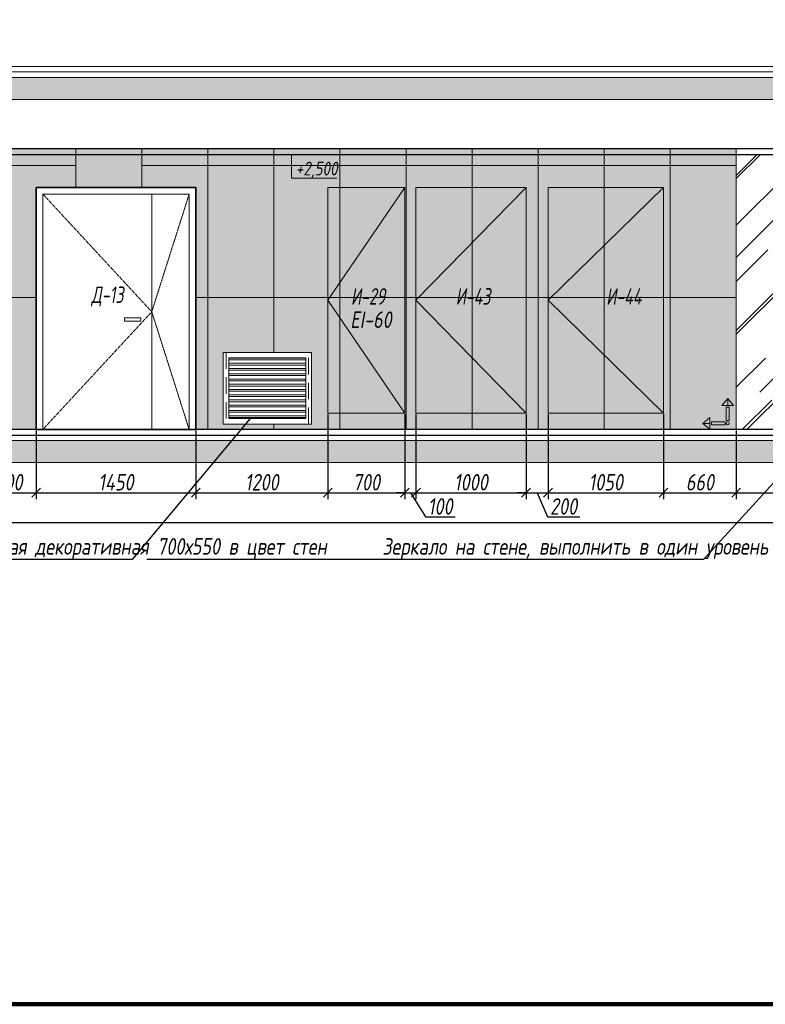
# Model space of a CAD drawing. Header units: millimetres. Extents: x -88210283 to 7466349, y -86687 to 22351.
# Tile 258 of 321: x 155086 to 161860, y -10017 to -1068. Entities that reach past the tile are written whole.
import ezdxf
from ezdxf import colors
from ezdxf.entities.mleader import LeaderData, LeaderLine
from ezdxf.math import Vec2, Vec3

# ---------------------------------------------------------------- set-up
doc = ezdxf.new("R2010")
doc.units = ezdxf.units.MM
for name, pattern in [('( Hidden )', [0.375, 0.25, -0.125]), ('DASHDOT', [25.4, 12.7, -6.35, 0, -6.35]), ('DASHED', [0.75, 0.5, -0.25])]:
    doc.linetypes.add(name, pattern=pattern)
doc.layers.get('Defpoints').update_dxf_attribs({"color": 31})
for name, color, linetype, lineweight in [('A-DETL-GENF', 7, 'Continuous', 5), ('meb', 26, 'Continuous', 15), ('nadpisi_v_tablice', 7, 'Continuous', 9), ('Двери', 7, 'Continuous', 5), ('Отделка стен', 253, 'Continuous', 0)]:
    doc.layers.add(name, color=color, linetype=linetype, lineweight=lineweight)
for name, color, linetype, lineweight, true_color in [('dim_obm', 7, 'Continuous', 9, 0x005700), ('dim_razv', 7, 'DASHDOT', 9, 0x285228), ('pol', 7, 'Continuous', 15, 0x55666d)]:
    doc.layers.add(name, color=color, linetype=linetype, lineweight=lineweight, true_color=true_color)
doc.styles.add('fl_iso paper', font='isocpeur.ttf', dxfattribs={"width": 0.8, "oblique": 10})
doc.styles.add('In tre', font='isocpeur.ttf', dxfattribs={"width": 0.8, "oblique": 10})
doc.dimstyles.new('In tre 1_50', dxfattribs={"dimtxt": 150, "dimasz": 80, "dimexe": 60, "dimexo": 10, "dimgap": 20, "dimtad": 1, "dimdec": 0, "dimrnd": 5, "dimzin": 0, "dimdsep": 46, "dimtxsty": 'fl_iso paper', "dimblk": 'OBLIQUE', "dimcen": 0, "dimdle": 60, "dimadec": 0, "dimazin": 0, "dimtfac": 1, "dimtdec": 0, "dimtofl": 0, "dimtmove": 1, "dimatfit": 1, "dimfxl": 40, "dimtolj": 1, "dimtzin": 0, "dimarcsym": 1})

# ---------------------------------------------------------------- blocks, each defined once
blk = doc.blocks.new('_Oblique')
at = {"color": 0, "linetype": 'ByBlock', "lineweight": -2}
blk.add_line((-0.5, -0.5), (0.5, 0.5), dxfattribs=at)
blk = doc.blocks.new('*D125')
at = {"layer": 'Defpoints', "color": 0, "linetype": 'ByBlock', "transparency": 16777216}
for p in [(153406, -5092.9), (175256, -5092.9), (175256, -5639.1)]:
    blk.add_point(p, dxfattribs=at)
at = {"layer": 'dim_razv', "color": 0, "linetype": 'ByBlock', "lineweight": -2, "transparency": 16777216}
for p, q in [((153406, -5102.9), (153406, -5699.1)), ((175256, -5102.9), (175256, -5699.1)), ((153346, -5639.1), (175316, -5639.1))]:
    blk.add_line(p, q, dxfattribs=at)
at = {"layer": 'dim_razv', "color": 0, "linetype": 'ByBlock', "lineweight": -2, "transparency": 16777216, "xscale": 80, "yscale": 80, "zscale": 80, "rotation": 180}
blk.add_blockref('_Oblique', (153406, -5639.1), dxfattribs=at)
at = {"layer": 'dim_razv', "color": 0, "linetype": 'ByBlock', "lineweight": -2, "transparency": 16777216, "xscale": 80, "yscale": 80, "zscale": 80}
blk.add_blockref('_Oblique', (175256, -5639.1), dxfattribs=at)
at = {"layer": 'dim_razv', "color": 0, "linetype": 'ByBlock', "transparency": 16777216, "insert": (164331, -5544.1), "char_height": 150, "attachment_point": 5, "style": 'fl_iso paper'}
blk.add_mtext('\\A1;21850', dxfattribs=at)
blk = doc.blocks.new('*D176')
at = {"layer": 'Defpoints', "color": 0, "linetype": 'ByBlock', "transparency": 16777216}
for p in [(154736, -4792.9), (155236, -4792.9), (155236, -5367.1)]:
    blk.add_point(p, dxfattribs=at)
at = {"layer": 'dim_razv', "color": 0, "linetype": 'ByBlock', "lineweight": -2, "transparency": 16777216}
for p, q in [((154736, -4802.9), (154736, -5427.1)), ((155236, -4802.9), (155236, -5427.1)), ((154676, -5367.1), (155296, -5367.1))]:
    blk.add_line(p, q, dxfattribs=at)
at = {"layer": 'dim_razv', "color": 0, "linetype": 'ByBlock', "lineweight": -2, "transparency": 16777216, "xscale": 80, "yscale": 80, "zscale": 80, "rotation": 180}
blk.add_blockref('_Oblique', (154736, -5367.1), dxfattribs=at)
at = {"layer": 'dim_razv', "color": 0, "linetype": 'ByBlock', "lineweight": -2, "transparency": 16777216, "xscale": 80, "yscale": 80, "zscale": 80}
blk.add_blockref('_Oblique', (155236, -5367.1), dxfattribs=at)
at = {"layer": 'dim_razv', "color": 0, "linetype": 'ByBlock', "transparency": 16777216, "insert": (154986, -5272.1), "char_height": 150, "attachment_point": 5, "style": 'fl_iso paper'}
blk.add_mtext('\\A1;500', dxfattribs=at)
blk = doc.blocks.new('*D177')
at = {"layer": 'Defpoints', "color": 0, "linetype": 'ByBlock', "transparency": 16777216}
for p in [(155236, -4792.9), (156686, -4792.9), (156686, -5367.1)]:
    blk.add_point(p, dxfattribs=at)
at = {"layer": 'dim_razv', "color": 0, "linetype": 'ByBlock', "lineweight": -2, "transparency": 16777216}
for p, q in [((155236, -4802.9), (155236, -5427.1)), ((156686, -4802.9), (156686, -5427.1)), ((155176, -5367.1), (156746, -5367.1))]:
    blk.add_line(p, q, dxfattribs=at)
at = {"layer": 'dim_razv', "color": 0, "linetype": 'ByBlock', "lineweight": -2, "transparency": 16777216, "xscale": 80, "yscale": 80, "zscale": 80, "rotation": 180}
blk.add_blockref('_Oblique', (155236, -5367.1), dxfattribs=at)
at = {"layer": 'dim_razv', "color": 0, "linetype": 'ByBlock', "lineweight": -2, "transparency": 16777216, "xscale": 80, "yscale": 80, "zscale": 80}
blk.add_blockref('_Oblique', (156686, -5367.1), dxfattribs=at)
at = {"layer": 'dim_razv', "color": 0, "linetype": 'ByBlock', "transparency": 16777216, "insert": (155961, -5272.1), "char_height": 150, "attachment_point": 5, "style": 'fl_iso paper'}
blk.add_mtext('\\A1;1450', dxfattribs=at)
blk = doc.blocks.new('*D178')
at = {"layer": 'Defpoints', "color": 0, "linetype": 'ByBlock', "transparency": 16777216}
for p in [(157886, -4642.9), (156686, -4792.9), (157886, -5367.1)]:
    blk.add_point(p, dxfattribs=at)
at = {"layer": 'dim_razv', "color": 0, "linetype": 'ByBlock', "lineweight": -2, "transparency": 16777216}
for p, q in [((157886, -4652.9), (157886, -5427.1)), ((156686, -4802.9), (156686, -5427.1)), ((156626, -5367.1), (157946, -5367.1))]:
    blk.add_line(p, q, dxfattribs=at)
at = {"layer": 'dim_razv', "color": 0, "linetype": 'ByBlock', "lineweight": -2, "transparency": 16777216, "xscale": 80, "yscale": 80, "zscale": 80, "rotation": 180}
blk.add_blockref('_Oblique', (156686, -5367.1), dxfattribs=at)
at = {"layer": 'dim_razv', "color": 0, "linetype": 'ByBlock', "lineweight": -2, "transparency": 16777216, "xscale": 80, "yscale": 80, "zscale": 80}
blk.add_blockref('_Oblique', (157886, -5367.1), dxfattribs=at)
at = {"layer": 'dim_razv', "color": 0, "linetype": 'ByBlock', "transparency": 16777216, "insert": (157286, -5272.1), "char_height": 150, "attachment_point": 5, "style": 'fl_iso paper'}
blk.add_mtext('\\A1;1200', dxfattribs=at)
blk = doc.blocks.new('*D179')
at = {"layer": 'Defpoints', "color": 0, "linetype": 'ByBlock', "transparency": 16777216}
for p in [(159686, -4642.9), (159886, -4642.9), (159886, -5367.1)]:
    blk.add_point(p, dxfattribs=at)
at = {"layer": 'dim_razv', "color": 0, "linetype": 'ByBlock', "lineweight": -2, "transparency": 16777216}
for p, q in [((159686, -4652.9), (159686, -5427.1)), ((159886, -4652.9), (159886, -5427.1)), ((159686, -5367.1), (159606, -5367.1)), ((159686, -5367.1), (159886, -5367.1)), ((159786, -5367.1), (159880.5, -5587.1)), ((159886, -5367.1), (159966, -5367.1)), ((159880.5, -5587.1), (160175, -5587.1))]:
    blk.add_line(p, q, dxfattribs=at)
at = {"layer": 'dim_razv', "color": 0, "linetype": 'ByBlock', "lineweight": -2, "transparency": 16777216, "xscale": 80, "yscale": 80, "zscale": 80}
blk.add_blockref('_Oblique', (159686, -5367.1), dxfattribs=at)
at = {"layer": 'dim_razv', "color": 0, "linetype": 'ByBlock', "lineweight": -2, "transparency": 16777216, "xscale": 80, "yscale": 80, "zscale": 80, "rotation": 180}
blk.add_blockref('_Oblique', (159886, -5367.1), dxfattribs=at)
at = {"layer": 'dim_razv', "color": 0, "linetype": 'ByBlock', "transparency": 16777216, "insert": (160027.8, -5492.1), "char_height": 150, "attachment_point": 5, "style": 'fl_iso paper'}
blk.add_mtext('\\A1;200', dxfattribs=at)
blk = doc.blocks.new('*D180')
at = {"layer": 'Defpoints', "color": 0, "linetype": 'ByBlock', "transparency": 16777216}
for p in [(159886, -4642.9), (160936, -4642.9), (160936, -5367.1)]:
    blk.add_point(p, dxfattribs=at)
at = {"layer": 'dim_razv', "color": 0, "linetype": 'ByBlock', "lineweight": -2, "transparency": 16777216}
for p, q in [((159886, -4652.9), (159886, -5427.1)), ((160936, -4652.9), (160936, -5427.1)), ((159826, -5367.1), (160996, -5367.1))]:
    blk.add_line(p, q, dxfattribs=at)
at = {"layer": 'dim_razv', "color": 0, "linetype": 'ByBlock', "lineweight": -2, "transparency": 16777216, "xscale": 80, "yscale": 80, "zscale": 80, "rotation": 180}
blk.add_blockref('_Oblique', (159886, -5367.1), dxfattribs=at)
at = {"layer": 'dim_razv', "color": 0, "linetype": 'ByBlock', "lineweight": -2, "transparency": 16777216, "xscale": 80, "yscale": 80, "zscale": 80}
blk.add_blockref('_Oblique', (160936, -5367.1), dxfattribs=at)
at = {"layer": 'dim_razv', "color": 0, "linetype": 'ByBlock', "transparency": 16777216, "insert": (160411, -5272.1), "char_height": 150, "attachment_point": 5, "style": 'fl_iso paper'}
blk.add_mtext('\\A1;1050', dxfattribs=at)
blk = doc.blocks.new('*D181')
at = {"layer": 'Defpoints', "color": 0, "linetype": 'ByBlock', "transparency": 16777216}
for p in [(160936, -4642.9), (161596, -4792.9), (161596, -5367.1)]:
    blk.add_point(p, dxfattribs=at)
at = {"layer": 'dim_razv', "color": 0, "linetype": 'ByBlock', "lineweight": -2, "transparency": 16777216}
for p, q in [((160936, -4652.9), (160936, -5427.1)), ((161596, -4802.9), (161596, -5427.1)), ((160876, -5367.1), (161656, -5367.1))]:
    blk.add_line(p, q, dxfattribs=at)
at = {"layer": 'dim_razv', "color": 0, "linetype": 'ByBlock', "lineweight": -2, "transparency": 16777216, "xscale": 80, "yscale": 80, "zscale": 80, "rotation": 180}
blk.add_blockref('_Oblique', (160936, -5367.1), dxfattribs=at)
at = {"layer": 'dim_razv', "color": 0, "linetype": 'ByBlock', "lineweight": -2, "transparency": 16777216, "xscale": 80, "yscale": 80, "zscale": 80}
blk.add_blockref('_Oblique', (161596, -5367.1), dxfattribs=at)
at = {"layer": 'dim_razv', "color": 0, "linetype": 'ByBlock', "transparency": 16777216, "insert": (161266, -5272.1), "char_height": 150, "attachment_point": 5, "style": 'fl_iso paper'}
blk.add_mtext('\\A1;660', dxfattribs=at)
blk = doc.blocks.new('*D182')
at = {"layer": 'Defpoints', "color": 0, "linetype": 'ByBlock', "transparency": 16777216}
for p in [(161596, -4792.9), (163296, -4792.9), (163296, -5367.1)]:
    blk.add_point(p, dxfattribs=at)
at = {"layer": 'dim_razv', "color": 0, "linetype": 'ByBlock', "lineweight": -2, "transparency": 16777216}
for p, q in [((161596, -4802.9), (161596, -5427.1)), ((163296, -4802.9), (163296, -5427.1)), ((161536, -5367.1), (163356, -5367.1))]:
    blk.add_line(p, q, dxfattribs=at)
at = {"layer": 'dim_razv', "color": 0, "linetype": 'ByBlock', "lineweight": -2, "transparency": 16777216, "xscale": 80, "yscale": 80, "zscale": 80, "rotation": 180}
blk.add_blockref('_Oblique', (161596, -5367.1), dxfattribs=at)
at = {"layer": 'dim_razv', "color": 0, "linetype": 'ByBlock', "lineweight": -2, "transparency": 16777216, "xscale": 80, "yscale": 80, "zscale": 80}
blk.add_blockref('_Oblique', (163296, -5367.1), dxfattribs=at)
at = {"layer": 'dim_razv', "color": 0, "linetype": 'ByBlock', "transparency": 16777216, "insert": (162446, -5272.1), "char_height": 150, "attachment_point": 5, "style": 'fl_iso paper'}
blk.add_mtext('\\A1;1700', dxfattribs=at)
blk = doc.blocks.new('*D349')
at = {"layer": 'Defpoints', "color": 0, "linetype": 'ByBlock', "transparency": 16777216}
for p in [(157886, -4642.9), (158586, -4642.9), (158586, -5367.1)]:
    blk.add_point(p, dxfattribs=at)
at = {"layer": 'dim_razv', "color": 0, "linetype": 'ByBlock', "lineweight": -2, "transparency": 16777216}
for p, q in [((157886, -4652.9), (157886, -5427.1)), ((158586, -4652.9), (158586, -5427.1)), ((157826, -5367.1), (158646, -5367.1))]:
    blk.add_line(p, q, dxfattribs=at)
at = {"layer": 'dim_razv', "color": 0, "linetype": 'ByBlock', "lineweight": -2, "transparency": 16777216, "xscale": 80, "yscale": 80, "zscale": 80, "rotation": 180}
blk.add_blockref('_Oblique', (157886, -5367.1), dxfattribs=at)
at = {"layer": 'dim_razv', "color": 0, "linetype": 'ByBlock', "lineweight": -2, "transparency": 16777216, "xscale": 80, "yscale": 80, "zscale": 80}
blk.add_blockref('_Oblique', (158586, -5367.1), dxfattribs=at)
at = {"layer": 'dim_razv', "color": 0, "linetype": 'ByBlock', "transparency": 16777216, "insert": (158236, -5272.1), "char_height": 150, "attachment_point": 5, "style": 'fl_iso paper'}
blk.add_mtext('\\A1;700', dxfattribs=at)
blk = doc.blocks.new('*D350')
at = {"layer": 'Defpoints', "color": 0, "linetype": 'ByBlock', "transparency": 16777216}
for p in [(158686, -4642.9), (159686, -4642.9), (159686, -5367.1)]:
    blk.add_point(p, dxfattribs=at)
at = {"layer": 'dim_razv', "color": 0, "linetype": 'ByBlock', "lineweight": -2, "transparency": 16777216}
for p, q in [((158686, -4652.9), (158686, -5427.1)), ((159686, -4652.9), (159686, -5427.1)), ((158626, -5367.1), (159746, -5367.1))]:
    blk.add_line(p, q, dxfattribs=at)
at = {"layer": 'dim_razv', "color": 0, "linetype": 'ByBlock', "lineweight": -2, "transparency": 16777216, "xscale": 80, "yscale": 80, "zscale": 80, "rotation": 180}
blk.add_blockref('_Oblique', (158686, -5367.1), dxfattribs=at)
at = {"layer": 'dim_razv', "color": 0, "linetype": 'ByBlock', "lineweight": -2, "transparency": 16777216, "xscale": 80, "yscale": 80, "zscale": 80}
blk.add_blockref('_Oblique', (159686, -5367.1), dxfattribs=at)
at = {"layer": 'dim_razv', "color": 0, "linetype": 'ByBlock', "transparency": 16777216, "insert": (159186, -5272.1), "char_height": 150, "attachment_point": 5, "style": 'fl_iso paper'}
blk.add_mtext('\\A1;1000', dxfattribs=at)
blk = doc.blocks.new('*D813')
at = {"layer": 'Defpoints', "color": 0, "linetype": 'ByBlock', "transparency": 16777216}
for p in [(158586, -4642.9), (158686, -4642.9), (158686, -5367.1)]:
    blk.add_point(p, dxfattribs=at)
at = {"layer": 'dim_razv', "color": 0, "linetype": 'ByBlock', "lineweight": -2, "transparency": 16777216}
for p, q in [((158586, -4652.9), (158586, -5427.1)), ((158686, -4652.9), (158686, -5427.1)), ((158586, -5367.1), (158506, -5367.1)), ((158586, -5367.1), (158686, -5367.1)), ((158636, -5367.1), (158772, -5587.1)), ((158686, -5367.1), (158766, -5367.1)), ((158772, -5587.1), (159042.5, -5587.1))]:
    blk.add_line(p, q, dxfattribs=at)
at = {"layer": 'dim_razv', "color": 0, "linetype": 'ByBlock', "lineweight": -2, "transparency": 16777216, "xscale": 80, "yscale": 80, "zscale": 80}
blk.add_blockref('_Oblique', (158586, -5367.1), dxfattribs=at)
at = {"layer": 'dim_razv', "color": 0, "linetype": 'ByBlock', "lineweight": -2, "transparency": 16777216, "xscale": 80, "yscale": 80, "zscale": 80, "rotation": 180}
blk.add_blockref('_Oblique', (158686, -5367.1), dxfattribs=at)
at = {"layer": 'dim_razv', "color": 0, "linetype": 'ByBlock', "transparency": 16777216, "insert": (158907.2, -5492.1), "char_height": 150, "attachment_point": 5, "style": 'fl_iso paper'}
blk.add_mtext('\\A1;100', dxfattribs=at)
blk = doc.blocks.new('1')
at = {"layer": 'pol', "linetype": 'ByBlock'}
h = blk.add_hatch(color=1, dxfattribs=at)
h.paths.add_polyline_path([(35776.4, 73135.4), (35803.1, 73135.4), (35803.1, 73259), (35776.4, 73259)])
h.paths.add_polyline_path([(35789.8, 73274.6), (35843.2, 73274.6), (35789.8, 73338.2)])
h.paths.add_polyline_path([(35789.8, 73274.6), (35736.3, 73274.6), (35789.8, 73338.2)])
edge = h.paths.add_edge_path()
edge.add_arc((35789.8, 73110.5), 13.4, 0, 360)
h = blk.add_hatch(color=1, dxfattribs=at)
h.paths.add_polyline_path([(35813.3, 73097.1), (35813.3, 73123.9), (35936.9, 73123.9), (35936.9, 73097.1)])
h.paths.add_polyline_path([(35952.5, 73110.5), (35952.5, 73164), (36016.1, 73110.5)])
h.paths.add_polyline_path([(35952.5, 73110.5), (35952.5, 73057), (36016.1, 73110.5)])
at = {"layer": 'pol', "color": 1, "linetype": 'ByBlock'}
for points in [[(35789.8, 73274.6), (35736.3, 73274.6), (35789.8, 73338.2), (35789.8, 73274.6)], [(35789.8, 73274.6), (35843.2, 73274.6), (35789.8, 73338.2), (35789.8, 73274.6)], [(35952.5, 73110.5), (35952.5, 73164), (36016.1, 73110.5), (35952.5, 73110.5)], [(35952.5, 73110.5), (35952.5, 73057), (36016.1, 73110.5), (35952.5, 73110.5)]]:
    blk.add_lwpolyline(points, dxfattribs=at)
for points in [[(35776.4, 73135.4), (35803.1, 73135.4), (35803.1, 73259), (35776.4, 73259)], [(35813.3, 73097.1), (35813.3, 73123.9), (35936.9, 73123.9), (35936.9, 73097.1)]]:
    blk.add_lwpolyline(points, close=True, dxfattribs=at)
blk.add_circle((35789.8, 73110.5), 13.4, dxfattribs=at)

msp = doc.modelspace()

# ---------------------------------------------------------------- hatches: boundary and pattern name
at = {"true_color": 0x5294a7}
h = msp.add_hatch(dxfattribs=at)
h.set_pattern_fill('AR-RROOF', color=135, scale=20, angle=45, style=0)
h.set_pattern_definition([(45, (-410, 0), (431.0523, 1149.4728), [7620, -1016, 2540, -508]), (45, (-111.86, 657.35), (-836.96, 118.5394), [1524, -167.64, 3048, -381]), (45, (-535.72, 484.93), (1627.2224, 2108.56414), [4064, -711.2, 2032, -508])])
h.paths.add_polyline_path([(161596, -2292.9), (163296, -2292.9), (163296, -4792.9), (161596, -4792.9)])
at = {"layer": 'A-DETL-GENF'}
h = msp.add_hatch(dxfattribs=at)
h.set_pattern_fill('ANSI35', color=256, scale=20, style=0)
h.set_pattern_definition([(45, (32473.26, -12634.1), (-89.80256, 89.80256), []), (45, (32563.07, -12634.1), (-89.80256, 89.80256), [158.75, -31.75, 0, -31.75])])
h.paths.add_polyline_path([(152547.4, -1792.9), (211264.9, -1792.9), (211264.9, -1592.9), (152547.4, -1592.9)])
h.paths.add_polyline_path([(152547.4, -5092.9), (211264.9, -5092.9), (211264.9, -4892.9), (152547.4, -4892.9)])
at = {"layer": 'dim_obm'}
msp.add_hatch(color=256, dxfattribs=at).paths.add_polyline_path([(157624.1, -2360.9), (157556, -2292.9), (157488, -2360.9), (157499.5, -2372.5), (157556, -2316), (157612.5, -2372.5)], flags=0)
at = {"layer": 'dim_razv', "true_color": 0xeceae4, "transparency": 33554687}
h = msp.add_hatch(dxfattribs=at)
h.set_pattern_fill('AR-SAND', color=254, scale=3, angle=315)
h.paths.add_polyline_path([(153406, -2242.9), (153686, -2242.9), (153686, -4792.9), (153406, -4792.9)])
h.paths.add_polyline_path([(154736, -4792.9), (154736, -2242.9), (161596, -2242.9), (161596, -4792.9), (156686, -4792.9), (156686, -2592.9), (155236, -2592.9), (155236, -4792.9)])
h.paths.add_polyline_path([(156936, -4742.9), (157736, -4742.9), (157736, -4092.9), (156936, -4092.9)], flags=16)
h.paths.add_polyline_path([(163296, -4792.9), (163296, -2242.9), (176086, -2242.9), (176086, -4792.9), (170186, -4792.9), (170186, -2592.9), (168736, -2592.9), (168736, -4792.9), (165916, -4792.9), (165916, -2612.9), (163956, -2612.9), (163956, -4792.9)])
h.paths.add_polyline_path([(170586, -4742.9), (171386, -4742.9), (171386, -4092.9), (170586, -4092.9)], flags=16)
h.paths.add_polyline_path([(177136, -2242.9), (178506, -2242.9), (178506, -4792.9), (177136, -4792.9)])
h.paths.add_polyline_path([(179556, -2242.9), (185681, -2242.9), (185681, -4792.9), (179556, -4792.9)])
h.paths.add_polyline_path([(182926.3, -3362.9), (183676.3, -3362.9), (183676.3, -4712.9), (182926.3, -4712.9)], flags=16)
h.paths.add_polyline_path([(186731, -2242.9), (193256, -2242.9), (193256, -4792.9), (186731, -4792.9)])
h.paths.add_polyline_path([(191101.3, -3362.9), (191851.3, -3362.9), (191851.3, -4712.9), (191101.3, -4712.9)], flags=16)
h.paths.add_polyline_path([(194306, -2242.9), (196756, -2242.9), (196756, -4792.9), (194306, -4792.9)])
h.paths.add_polyline_path([(197806, -2242.9), (205036, -2242.9), (205036, -4792.9), (197806, -4792.9)])
h.paths.add_polyline_path([(206086, -2242.9), (206616, -2242.9), (206616, -4792.9), (206086, -4792.9)])
h.paths.add_polyline_path([(207666, -2242.9), (210756, -2242.9), (210756, -4792.9), (207666, -4792.9)])
at = {"layer": 'dim_razv', "true_color": 0xcccccc}
h = msp.add_hatch(dxfattribs=at)
h.set_pattern_fill('AR-SAND', color=254, scale=3, angle=315)
h.set_pattern_definition([(352.5, (35309.76, -15931.53), (100.42605, 107.2144), [0, -115.824, 0, -129.54, 0, -123.825]), (322.5, (35309.76, -15931.53), (247.41986, 56.70328), [0, -62.484, 0, -104.394, 0, -40.005]), (282.5, (35243.49, -15865.26), (168.0997, -167.48995), [0, -38.1, 0, -137.16, 0, -179.07]), (272.5, (35243.49, -15865.26), (209.26523, -114.68433), [0, -19.05, 0, -89.916, 0, -102.87])])
h.paths.add_polyline_path([(156186.9, -3777.9), (156036.9, -3777.9), (156036.9, -3807.9), (156186.9, -3807.9)])
at = {"layer": 'meb', "lineweight": 13, "transparency": 33554687}
h = msp.add_hatch(dxfattribs=at)
h.set_pattern_fill('ANSI32', color=256, scale=5, angle=135)
h.set_pattern_definition([(180, (-76076.067, -1492.53), (-4e-15, -47.625), []), (180, (-76091.94, -1476.656), (-4e-15, -47.625), [])])
h.paths.add_polyline_path([(156986, -4692.9), (157686, -4692.9), (157686, -4142.9), (156986, -4142.9)])

# ---------------------------------------------------------------- linework, layer by layer
at = {"lineweight": 13}
for points in [[(152547.4, -1542.9), (211264.9, -1542.9), (211264.9, -1492.9), (152547.4, -1492.9)], [(211264.9, -1592.9), (152547.4, -1592.9), (152547.4, -1542.9), (211264.9, -1542.9)], [(152547.4, -1792.9), (211264.9, -1792.9), (211264.9, -1592.9), (152547.4, -1592.9)], [(153406, -1792.9), (210756, -1792.9), (210756, -2242.9), (153406, -2242.9)], [(154736, -4792.9), (154736, -2242.9), (161596, -2242.9), (161596, -4792.9), (156686, -4792.9), (156686, -2592.9), (155236, -2592.9), (155236, -4792.9)], [(161596, -2292.9), (163296, -2292.9), (163296, -4792.9), (161596, -4792.9)], [(157886, -4642.9), (157886, -2592.9), (158586, -2592.9), (158586, -4642.9)], [(158686, -4642.9), (158686, -2592.9), (159686, -2592.9), (159686, -4642.9)], [(159886, -4642.9), (159886, -2592.9), (160936, -2592.9), (160936, -4642.9)], [(155296, -2652.9), (156626, -2652.9), (156626, -4792.9), (155296, -4792.9)], [(156186.9, -3777.9), (156036.9, -3777.9), (156036.9, -3807.9), (156186.9, -3807.9)], [(156936, -4742.9), (157736, -4742.9), (157736, -4092.9), (156936, -4092.9)], [(156986, -4692.9), (157686, -4692.9), (157686, -4142.9), (156986, -4142.9)], [(152547.4, -5092.9), (211264.9, -5092.9), (211264.9, -4892.9), (152547.4, -4892.9)]]:
    msp.add_lwpolyline(points, close=True, dxfattribs=at)
at = {"lineweight": 30}
msp.add_lwpolyline([(210756, -2242.9), (153406, -2242.9), (153406, -2292.9), (210756, -2292.9)], close=True, dxfattribs=at)
at = {"lineweight": 35}
msp.add_lwpolyline([(155236, -2592.9), (156686, -2592.9), (156686, -4792.9), (155236, -4792.9)], close=True, dxfattribs=at)
at = {"lineweight": 13}
for points in [[(158586, -2592.9), (157886, -3617.9), (158586, -4642.9)], [(159686, -2592.9), (158686, -3617.9), (159686, -4642.9)], [(160936, -2592.9), (159886, -3617.9), (160936, -4642.9)], [(156286, -2652.9), (156286, -4792.9)], [(210956, -4842.9), (211264.9, -4842.9), (211264.9, -4892.9), (152547.4, -4892.9), (152547.4, -4842.9), (153206, -4842.9)], [(153406, -4842.9), (210756, -4842.9)]]:
    msp.add_lwpolyline(points, dxfattribs=at)
at = {"linetype": '( Hidden )', "lineweight": 13, "ltscale": 10}
for points in [[(155296, -2652.9), (156286, -3722.9), (155296, -4792.9)], [(156626, -2652.9), (156286, -3722.9), (156626, -4792.9)]]:
    msp.add_lwpolyline(points, dxfattribs=at)
at = {"lineweight": 30}
for points in [[(210756, -4792.9), (153406, -4792.9)], [(153406, -4842.9), (210756, -4842.9)]]:
    msp.add_lwpolyline(points, dxfattribs=at)
at = {"layer": 'Defpoints', "color": 1, "lineweight": 100}
msp.add_lwpolyline([(145825.4, -10016.5), (249195.3, -10016.5), (249195.3, 17359), (145825.4, 17359)], close=True, dxfattribs=at)
at = {"layer": 'Defpoints', "color": 8, "linetype": 'DASHED', "lineweight": 0, "ltscale": 300}
msp.add_lwpolyline([(156961, -4742.9), (157711, -4742.9), (157711, -4092.9), (156961, -4092.9)], close=True, dxfattribs=at)
at = {"layer": 'dim_obm'}
msp.add_lwpolyline([(157556, -2292.9), (157556, -2372.9), (157556, -2508.4), (157967, -2508.4)], dxfattribs=at)
at = {"layer": 'Отделка стен', "transparency": 33554687}
for points in [[(154996, -2242.9), (154996, -2392.9), (155596, -2392.9), (155596, -2242.9)], [(155596, -2242.9), (155596, -2592.9), (156196, -2592.9), (156196, -2242.9)], [(156196, -2242.9), (156196, -2392.9), (156796, -2392.9), (156796, -2242.9)], [(156796, -2242.9), (156796, -2392.9), (157396, -2392.9), (157396, -2242.9)], [(157396, -2242.9), (157396, -2392.9), (157996, -2392.9), (157996, -2242.9)], [(157996, -2242.9), (157996, -2392.9), (158596, -2392.9), (158596, -2242.9)], [(158596, -2242.9), (158596, -2392.9), (159196, -2392.9), (159196, -2242.9)], [(159196, -2242.9), (159196, -2392.9), (159796, -2392.9), (159796, -2242.9)], [(159796, -2242.9), (159796, -2392.9), (160396, -2392.9), (160396, -2242.9)], [(160396, -2242.9), (160396, -2392.9), (160996, -2392.9), (160996, -2242.9)], [(160996, -2242.9), (160996, -2392.9), (161596, -2392.9), (161596, -2242.9)], [(156796, -2392.9), (156796, -3592.9), (157396, -3592.9), (157396, -2392.9)], [(157396, -2392.9), (157396, -3592.9), (157996, -3592.9), (157996, -2392.9)], [(157996, -2392.9), (157996, -3592.9), (158596, -3592.9), (158596, -2392.9)], [(158596, -2392.9), (158596, -3592.9), (159196, -3592.9), (159196, -2392.9)], [(159196, -2392.9), (159196, -3592.9), (159796, -3592.9), (159796, -2392.9)], [(159796, -2392.9), (159796, -3592.9), (160396, -3592.9), (160396, -2392.9)], [(160396, -2392.9), (160396, -3592.9), (160996, -3592.9), (160996, -2392.9)], [(160996, -2392.9), (160996, -3592.9), (161596, -3592.9), (161596, -2392.9)], [(157996, -3592.9), (157996, -4792.9), (158596, -4792.9), (158596, -3592.9)], [(158596, -3592.9), (158596, -4792.9), (159196, -4792.9), (159196, -3592.9)], [(159196, -3592.9), (159196, -4792.9), (159796, -4792.9), (159796, -3592.9)], [(159796, -3592.9), (159796, -4792.9), (160396, -4792.9), (160396, -3592.9)], [(160396, -3592.9), (160396, -4792.9), (160996, -4792.9), (160996, -3592.9)], [(160996, -3592.9), (160996, -4792.9), (161596, -4792.9), (161596, -3592.9)]]:
    msp.add_lwpolyline(points, close=True, dxfattribs=at)
for points in [[(155596, -2592.9), (155596, -2392.9), (154996, -2392.9), (154996, -3592.9), (155236, -3592.9)], [(156686, -3592.9), (156796, -3592.9), (156796, -2392.9), (156196, -2392.9), (156196, -2592.9)], [(155236, -3592.9), (154996, -3592.9), (154996, -4792.9), (155236, -4792.9)], [(156686, -4792.9), (156796, -4792.9), (156796, -3592.9), (156686, -3592.9)], [(157396, -4092.9), (157396, -3592.9), (156796, -3592.9), (156796, -4792.9), (157396, -4792.9), (157396, -4742.9)], [(157396, -4742.9), (157396, -4792.9), (157996, -4792.9), (157996, -3592.9), (157396, -3592.9), (157396, -4092.9)]]:
    msp.add_lwpolyline(points, dxfattribs=at)

# ---------------------------------------------------------------- block references
at = {"linetype": 'ByBlock', "xscale": -0.9938708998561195, "yscale": 0.9938708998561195, "zscale": 0.9938708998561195}
msp.add_blockref('1', (197089, -77399.2), dxfattribs=at)

# ---------------------------------------------------------------- texts
at = {"layer": 'dim_obm', "insert": (157594.4, -2359.2), "char_height": 125, "attachment_point": 1, "line_spacing_factor": 0.666667, "style": 'fl_iso paper'}
msp.add_mtext('+2,500', dxfattribs=at)
at = {"layer": 'nadpisi_v_tablice', "lineweight": 18, "attachment_point": 1, "style": 'fl_iso paper'}
for s, insert, char_height, width in [('\\pi1232.9;Условные обозначения систем ОВиК', (110923.7, -1449.4), 400, 9720.362), ('\\pi1853.2;Обозначение \\P\\pi1685.2;и изображение', (108648.8, -2794.1), 300, 5595.365)]:
    msp.add_mtext(s, dxfattribs=dict(at, insert=insert, char_height=char_height, width=width))
at = {"layer": 'Двери', "lineweight": 0, "char_height": 150, "attachment_point": 5, "style": 'fl_iso paper'}
for s, insert in [('{\\W0.7;Д-13}', (155883, -3583.5)), ('{\\W0.7;И-29}', (158251.7, -3583.5)), ('{\\W0.7;И-43}', (159205.5, -3583.5)), ('{\\W0.7;И-44}', (160575.2, -3583.5))]:
    msp.add_mtext_dynamic_manual_height_columns(s, width=190.261, gutter_width=1350, heights=[0], dxfattribs=dict(at, insert=insert))
at = {"layer": 'Двери', "lineweight": 0, "insert": (158277.8, -3794.8), "char_height": 150, "width": 190.261, "attachment_point": 5, "style": 'fl_iso paper'}
msp.add_mtext('EI-60', dxfattribs=at)

# ---------------------------------------------------------------- dimensions: what is measured, and where the dimension line sits
at = {"layer": 'dim_razv', "linetype": 'ByBlock'}
for base, p1, p2, picture, middle in [((157886, -5367.1), (156686, -4792.9), (157886, -4642.9), '*D178', (157286, -5272.1)), ((158586, -5367.1), (157886, -4642.9), (158586, -4642.9), '*D349', (158236, -5272.1)), ((159686, -5367.1), (158686, -4642.9), (159686, -4642.9), '*D350', (159186, -5272.1)), ((160936, -5367.1), (159886, -4642.9), (160936, -4642.9), '*D180', (160411, -5272.1)), ((161596, -5367.1), (160936, -4642.9), (161596, -4792.9), '*D181', (161266, -5272.1)), ((155236, -5367.1), (154736, -4792.9), (155236, -4792.9), '*D176', (154986, -5272.1)), ((156686, -5367.1), (155236, -4792.9), (156686, -4792.9), '*D177', (155961, -5272.1)), ((163296, -5367.1), (161596, -4792.9), (163296, -4792.9), '*D182', (162446, -5272.1)), ((175256, -5639.1), (153406, -5092.9), (175256, -5092.9), '*D125', (164331, -5544.1))]:
    dim = msp.add_linear_dim(base=base, p1=p1, p2=p2, dimstyle='In tre 1_50', dxfattribs=at)
    dim.commit()
    dim.dimension.update_dxf_attribs({"geometry": picture, "text_midpoint": middle})
for base, p1, p2, picture, middle in [((158686, -5367.1), (158586, -4642.9), (158686, -4642.9), '*D813', (158792, -5587.1)), ((159886, -5367.1), (159686, -4642.9), (159886, -4642.9), '*D179', (159900.5, -5587.1))]:
    dim = msp.add_linear_dim(base=base, p1=p1, p2=p2, dimstyle='In tre 1_50', dxfattribs=at)
    dim.commit()
    dim.dimension.update_dxf_attribs({"geometry": picture, "text_midpoint": middle, "dimtype": 160})

# ---------------------------------------------------------------- leaders
at = {"layer": 'dim_razv', "color": 0, "linetype": 'ByBlock'}
ml = msp.add_multileader_mtext('Standard', dxfattribs=at)
ml.set_content('Решетка вентиляционная декоративная 850х400 в цвет стен', style='In tre')
ml.set_leader_properties()
ml.build(insert=Vec2(0, 0))
ml.multileader.update_dxf_attribs({"text_left_attachment_type": 6, "text_right_attachment_type": 6, "dogleg_length": 1, "arrow_head_size": 0, "scale": 50})
ctx = ml.context
ctx.base_point, ctx.scale, ctx.char_height, ctx.arrow_head_size, ctx.landing_gap_size, ctx.plane_origin = Vec3(159670.8, -762.6), 50, 150, 0, 4.5, Vec3(169161.1, -2850.3)
ctx.left_attachment, ctx.right_attachment = 6, 6
notes = []
notes.append((ctx, [(0, (1, 1, 0), (162578.1, -762.6), (-1, 0), 50, [(1, [(162936, -2092.9)], 0, [])])]))
ctx.mtext.insert, ctx.mtext.width, ctx.mtext.defined_height, ctx.mtext.flow_direction = Vec3(159675.3, -567.6), 2996.732, 696.6, 5
ml = msp.add_multileader_mtext('Standard', dxfattribs=at)
ml.set_content('Решетка вентиляционная декоративная 700х550 в цвет стен', style='In tre')
ml.set_leader_properties()
ml.build(insert=Vec2(0, 0))
ml.multileader.update_dxf_attribs({"text_left_attachment_type": 6, "text_right_attachment_type": 6, "dogleg_length": 1, "arrow_head_size": 0, "scale": 50})
ctx = ml.context
ctx.base_point, ctx.scale, ctx.char_height, ctx.arrow_head_size, ctx.landing_gap_size, ctx.plane_origin = Vec3(153211.1, -5975.2), 50, 150, 0, 4.5, Vec3(162642.7, -7769.7)
ctx.left_attachment, ctx.right_attachment = 6, 6
notes.append((ctx, [(0, (1, 1, 0), (156106.4, -5975.2), (-1, 0), 50, [(1, [(157181, -4692.9)], 0, [])])]))
ctx.mtext.insert, ctx.mtext.width, ctx.mtext.defined_height, ctx.mtext.flow_direction = Vec3(153215.6, -5780.2), 2949.976, 696.6, 5
ml = msp.add_multileader_mtext('Standard', dxfattribs=at)
ml.set_content('Зеркало на стене, выполнить в один уровень с отделкой стен', style='In tre')
ml.set_leader_properties()
ml.build(insert=Vec2(0, 0))
ml.multileader.update_dxf_attribs({"text_left_attachment_type": 6, "text_right_attachment_type": 6, "dogleg_length": 1, "arrow_head_size": 0, "scale": 50})
ctx = ml.context
ctx.base_point, ctx.scale, ctx.char_height, ctx.arrow_head_size, ctx.landing_gap_size, ctx.plane_origin = Vec3(158376.6, -5975.2), 50, 150, 0, 4.5, Vec3(167928.6, -7769.7)
ctx.left_attachment, ctx.right_attachment = 6, 6
notes.append((ctx, [(0, (1, 1, 0), (161299.2, -5975.2), (-1, 0), 50, [(1, [(162466.9, -4692.9)], 0, [])])]))
ctx.mtext.insert, ctx.mtext.width, ctx.mtext.defined_height, ctx.mtext.flow_direction = Vec3(158381.1, -5780.2), 3043.138, 696.6, 5
for ctx, leaders in notes:
    for number, flags, end, landing, length, lines in leaders:
        leader = LeaderData()
        leader.index, (leader.has_last_leader_line, leader.has_dogleg_vector, leader.attachment_direction) = number, flags
        leader.last_leader_point, leader.dogleg_vector, leader.dogleg_length = Vec3(end), Vec3(landing), length
        for number, points, colour, breaks in lines:
            line = LeaderLine()
            line.index, line.vertices, line.color, line.breaks = number, Vec3.list(points), colors.encode_raw_color(colour), breaks
            leader.lines.append(line)
        ctx.leaders.append(leader)

doc.saveas('drawing.dxf')
